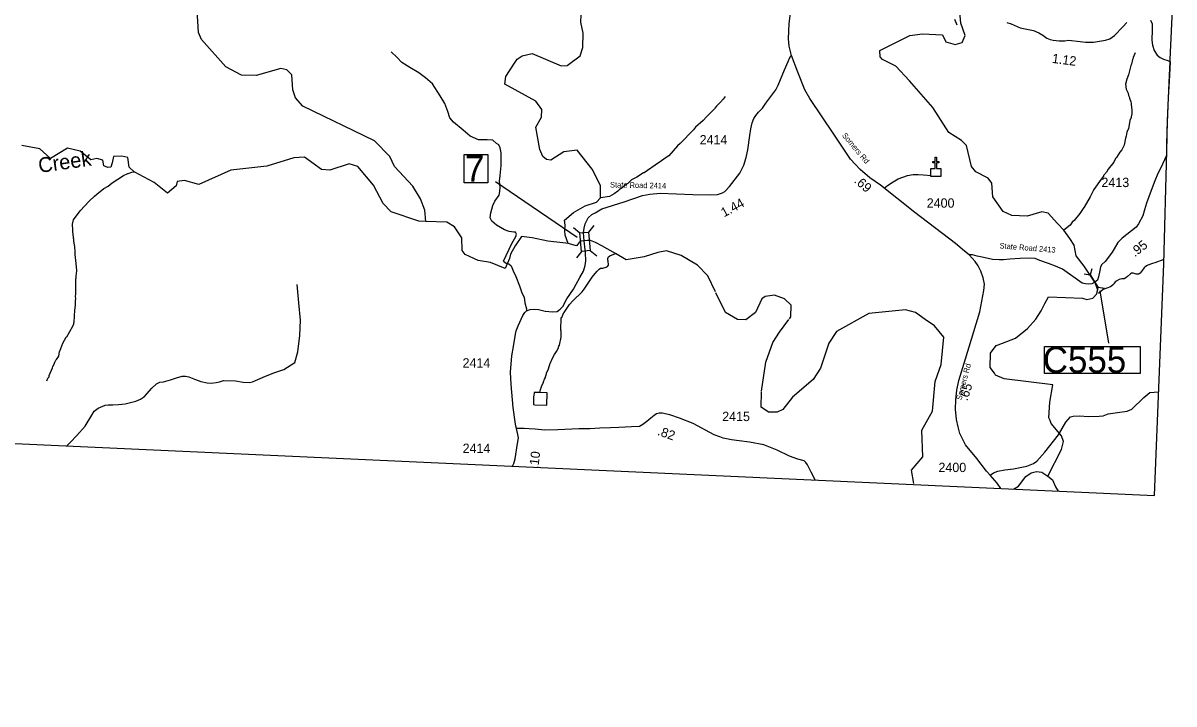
# Model space of a CAD drawing. Extents: x 1248224 to 1454986, y 825081 to 985870.
# Drawn here: x 1428677 to 1444105, y 841646 to 850769 of the extents above; entities that cross this region are included whole.
import ezdxf

# ---------------------------------------------------------------- set-up
doc = ezdxf.new("R2010")
doc.units = 0
for name, color, linetype in [('Exist Boundary Political CountyLine', 7, 'Continuous'), ('Exist Cultural Church CELL', 7, 'Continuous'), ('Exist Hydrographic Creek Single Shore', 7, 'Continuous'), ('Exist Hydrographic Creek Single Shore Label', 7, 'Continuous'), ('Exist Hydrographic Misc Water Feature', 7, 'Continuous'), ('Exist Road Non-System Type 51', 7, 'Continuous'), ('Exist Road Secondary Mileage Hundredths English Label', 7, 'Continuous'), ('Exist Road Secondary Structure Culvert CELL', 7, 'Continuous'), ('Exist Road Secondary Structure Culvert Number Label', 7, 'Continuous'), ('Exist Road Secondary Structure Standard Bridge CELL', 7, 'Continuous'), ('Exist Road Secondary Structure Standard Bridge Number Label', 7, 'Continuous'), ('Exist Road Secondary Type 41 Attributed', 7, 'Continuous'), ('Exist Road Secondary Type 51 Attributed', 7, 'Continuous'), ('Exist Road Secondary Type 51 Label', 7, 'Continuous'), ('Exist Road Secondary Type 51 Number Label', 7, 'Continuous')]:
    doc.layers.add(name, color=color, linetype=linetype)

msp = doc.modelspace()

# ---------------------------------------------------------------- linework, layer by layer
at = {"layer": 'Exist Boundary Political CountyLine'}
for points in [[(1443843, 844440), (1443968, 847544), (1444010, 849050), (1444017, 849459), (1444045, 850071), (1444054, 850248), (1444055, 850279), (1444105, 851335)], [(1400253, 841646), (1416060, 846119), (1423979, 845340), (1425918, 845255), (1443843, 844440)]]:
    msp.add_lwpolyline(points, dxfattribs=at)
at = {"layer": 'Exist Cultural Church CELL'}
msp.add_lwpolyline([(1440847, 848819), (1440904, 848820), (1440904, 848896), (1440872, 848896), (1440872, 848912), (1440904, 848912), (1440904, 848972), (1440920, 848972), (1440920, 848912), (1440952, 848912), (1440952, 848896), (1440920, 848896), (1440920, 848820), (1440978, 848819), (1440978, 848713), (1440847, 848713)], close=True, dxfattribs=at)
at = {"layer": 'Exist Hydrographic Creek Single Shore'}
for points in [[(1443044, 847296), (1442900, 847513), (1442793, 847650), (1442767, 847793), (1442710, 847881), (1442630, 847992), (1442542, 848085), (1442418, 848222), (1442335, 848238), (1442139, 848182), (1441931, 848192), (1441815, 848244), (1441677, 848440), (1441664, 848625), (1441616, 848691), (1441450, 848777), (1441393, 848847), (1441324, 849130), (1441259, 849197), (1441086, 849303), (1440872, 849637), (1440560, 849993), (1440376, 850191), (1440198, 850282), (1440166, 850317), (1440163, 850399), (1440563, 850603), (1440735, 850626), (1441003, 850609), (1441047, 850518), (1441173, 850483), (1441266, 850507), (1441305, 850600), (1441247, 850767), (1441234, 850915)], [(1435984, 847815), (1435946, 847929), (1435938, 847991), (1435943, 848061), (1435935, 848126), (1436054, 848232), (1436214, 848321), (1436365, 848367), (1436416, 848425), (1436419, 848592), (1436307, 848811), (1436103, 849065), (1435928, 849042), (1435750, 848931), (1435692, 848939), (1435643, 848982), (1435603, 849075), (1435551, 849375), (1435628, 849508), (1435630, 849610), (1435549, 849720), (1435136, 849951), (1435147, 850053), (1435257, 850218)], [(1434075, 848111), (1433983, 848113), (1433611, 848239), (1433504, 848349), (1433376, 848595), (1433164, 848848), (1433048, 848884), (1432788, 848797), (1432679, 848806), (1432449, 848971), (1432307, 848964), (1431947, 848853), (1431462, 848797), (1431033, 848606), (1430842, 848659), (1430742, 848644), (1430732, 848586), (1430614, 848489), (1430433, 848634), (1430165, 848775), (1430101, 848838), (1430081, 848966), (1430003, 848987), (1429888, 848979), (1429872, 848898), (1429856, 848840), (1429812, 848835), (1429762, 848855), (1429747, 848933), (1429668, 848952), (1429584, 848936), (1429445, 849050), (1429274, 849094), (1429047, 848954), (1428904, 849085), (1428661, 849126)], [(1435710, 847847), (1435504, 847893), (1435361, 847910), (1435274, 847783), (1435212, 847671), (1435199, 847616), (1435138, 847479), (1434943, 847561), (1434776, 847587), (1434602, 847666), (1434562, 847722), (1434560, 847889), (1434459, 848039), (1434359, 848103), (1434075, 848111)], [(1436201, 847852), (1436158, 847847), (1436131, 847830), (1436096, 847785), (1435984, 847815), (1435954, 847821), (1435710, 847847)], [(1437959, 847168), (1437855, 847382), (1437716, 847526), (1437501, 847655), (1437303, 847718), (1437185, 847694), (1437002, 847636), (1436761, 847598), (1436618, 847682), (1436434, 847784), (1436349, 847830), (1436283, 847856), (1436245, 847856), (1436201, 847852)], [(1441747, 846456), (1441980, 846545), (1442143, 846678), (1442252, 846801), (1442323, 846911), (1442375, 847012), (1442423, 847101), (1442877, 847082), (1442937, 847064), (1443017, 847083), (1443069, 847139), (1443083, 847193), (1443044, 847296)], [(1440618, 844598), (1440587, 844777), (1440737, 844958), (1440724, 845315), (1440870, 845571), (1440903, 845965), (1440984, 846194), (1441022, 846559), (1440895, 846710), (1440770, 846798), (1440638, 846892), (1440506, 846928), (1440013, 846879), (1439583, 846638), (1439480, 846482), (1439365, 846143), (1439270, 845994), (1438990, 845757), (1438862, 845592), (1438786, 845554), (1438670, 845556), (1438571, 845624), (1438576, 845830)], [(1442413, 844700), (1442595, 845054), (1442622, 845162), (1442599, 845238), (1442460, 845404), (1442444, 845442)], [(1441955, 844526), (1442021, 844566), (1442119, 844693), (1442192, 844745), (1442261, 844762), (1442333, 844753), (1442413, 844700), (1442476, 844648), (1442517, 844554), (1442552, 844499)]]:
    msp.add_lwpolyline(points, dxfattribs=at)
at = {"layer": 'Exist Hydrographic Misc Water Feature'}
for points in [[(1434075, 848111), (1434061, 848262), (1434006, 848415), (1433901, 848584), (1433656, 848845), (1433592, 848981), (1433387, 849192), (1432429, 849654), (1432331, 849765), (1432292, 849874), (1432279, 850074), (1432214, 850141), (1432131, 850159), (1431804, 850068), (1431604, 850072), (1431397, 850184), (1431071, 850548), (1431031, 850641), (1431000, 851167), (1430975, 851191), (1430980, 851417)], [(1435973, 850202), (1436145, 850331), (1436180, 850439), (1436184, 850632), (1436153, 850781), (1436159, 850877)], [(1435257, 850218), (1435301, 850283), (1435369, 850330), (1435503, 850361), (1435892, 850195), (1435973, 850202)], [(1443585, 850368), (1443559, 850305), (1443559, 850297), (1443551, 850281), (1443534, 850218), (1443525, 850202), (1443495, 850074), (1443473, 850015), (1443456, 849951), (1443466, 849883), (1443489, 849831), (1443497, 849798), (1443508, 849770), (1443508, 849762), (1443527, 849714), (1443530, 849694), (1443530, 849672), (1443541, 849605), (1443539, 849557), (1443535, 849526), (1443531, 849518), (1443530, 849502), (1443512, 849464), (1443505, 849406), (1443495, 849358), (1443474, 849307), (1443465, 849251), (1443456, 849227), (1443438, 849132), (1443405, 849068), (1443380, 849037), (1443333, 848966), (1443321, 848955), (1443297, 848906), (1443222, 848809), (1443199, 848773), (1443160, 848726), (1443158, 848718), (1443127, 848679), (1443030, 848537), (1442980, 848442), (1442901, 848304), (1442895, 848299), (1442845, 848217), (1442767, 848122), (1442742, 848099), (1442712, 848060), (1442630, 847992)], [(1438087, 849786), (1438060, 849747), (1438043, 849731), (1438039, 849723), (1437978, 849661), (1437974, 849653), (1437949, 849629), (1437945, 849621), (1437894, 849567), (1437837, 849513), (1437796, 849465), (1437692, 849375), (1437663, 849336), (1437485, 849156), (1437449, 849124), (1437334, 848991), (1437283, 848960), (1437218, 848909), (1437194, 848898), (1437001, 848762), (1436993, 848762), (1436905, 848706), (1436834, 848667), (1436782, 848621), (1436766, 848611), (1436709, 848563), (1436674, 848538), (1436652, 848516), (1436603, 848479), (1436538, 848445), (1436416, 848425)], [(1428997, 845975), (1429011, 846013), (1429026, 846031), (1429026, 846047), (1429072, 846150), (1429077, 846166), (1429093, 846197), (1429104, 846227), (1429116, 846251), (1429127, 846261), (1429156, 846308), (1429165, 846368), (1429170, 846371), (1429213, 846479), (1429257, 846560), (1429263, 846566), (1429344, 846708), (1429357, 846740), (1429357, 846756), (1429361, 846763), (1429373, 846923), (1429382, 846987), (1429381, 847043), (1429384, 847083), (1429380, 847099), (1429384, 847147), (1429386, 847341), (1429390, 847355), (1429391, 847387), (1429395, 847403), (1429398, 847459), (1429387, 847587), (1429377, 847667), (1429374, 847731), (1429370, 847747), (1429371, 847779), (1429367, 847787), (1429364, 847827), (1429360, 847836), (1429357, 847876), (1429353, 847884), (1429351, 847948), (1429347, 847956), (1429344, 847996), (1429340, 848073), (1429355, 848132), (1429441, 848252), (1429564, 848381), (1429637, 848451), (1429667, 848474), (1429759, 848551), (1429817, 848585), (1429873, 848628), (1430023, 848725), (1430080, 848752), (1430088, 848751), (1430136, 848770), (1430165, 848775)], [(1435604, 845817), (1435615, 845861), (1435628, 845893), (1435628, 845901), (1435653, 845956), (1435654, 845964), (1435666, 845996), (1435679, 846019), (1435679, 846027), (1435696, 846067), (1435696, 846079), (1435721, 846135), (1435743, 846210), (1435748, 846215), (1435768, 846269), (1435801, 846329), (1435830, 846368), (1435851, 846408), (1435860, 846439), (1435868, 846455), (1435890, 846559), (1435892, 846639), (1435888, 846655), (1435892, 846823), (1435898, 846825), (1435925, 846890), (1435930, 846893), (1436004, 846998), (1436045, 847045), (1436173, 847169), (1436200, 847202), (1436307, 847366), (1436369, 847442), (1436402, 847473), (1436418, 847483), (1436450, 847486), (1436496, 847497), (1436512, 847509), (1436523, 847525), (1436520, 847581), (1436516, 847589), (1436517, 847613), (1436521, 847627), (1436525, 847635), (1436541, 847648), (1436618, 847682)], [(1443970, 847600), (1443848, 847554), (1443816, 847547), (1443754, 847527), (1443736, 847517), (1443705, 847490), (1443652, 847419), (1443637, 847407), (1443629, 847403), (1443597, 847404), (1443558, 847417), (1443534, 847417), (1443521, 847410), (1443483, 847371), (1443460, 847355), (1443436, 847344), (1443404, 847340), (1443372, 847331), (1443339, 847316), (1443323, 847306), (1443301, 847283), (1443292, 847267), (1443254, 847236), (1443157, 847198), (1443127, 847178), (1443094, 847144)], [(1438950, 846806), (1438970, 846833), (1438973, 846990), (1438883, 847075), (1438750, 847121), (1438625, 847107), (1438582, 847075), (1438495, 846893), (1438368, 846793), (1438252, 846796), (1438095, 846891), (1437965, 847156)], [(1438577, 845838), (1438632, 846224), (1438729, 846487), (1438815, 846627), (1438943, 846797)], [(1441698, 846076), (1441641, 846156), (1441645, 846347), (1441722, 846447), (1441747, 846456)], [(1442479, 845923), (1441830, 846001), (1441714, 846053), (1441698, 846076)], [(1442444, 845442), (1442428, 845481), (1442441, 845690), (1442479, 845923)], [(1435604, 845817), (1435590, 845817), (1435529, 845819), (1435526, 845775), (1435521, 845767), (1435519, 845657), (1435539, 845655), (1435697, 845651), (1435703, 845813), (1435604, 845817)]]:
    msp.add_lwpolyline(points, dxfattribs=at)
at = {"layer": 'Exist Road Non-System Type 51'}
for points in [[(1435117, 847579), (1435228, 847815), (1435281, 847910), (1435294, 847939), (1435278, 847965), (1435257, 847968), (1435194, 847978), (1435130, 847997), (1435025, 848060), (1434961, 848113), (1434940, 848158), (1434948, 848227), (1434974, 848325), (1435003, 848383), (1435059, 848462), (1435069, 848512), (1435072, 848571), (1435064, 848650), (1435072, 848724), (1435088, 848862), (1435085, 849028), (1435075, 849095), (1435054, 849137), (1435025, 849155), (1434973, 849200), (1434898, 849204), (1434784, 849204), (1434670, 849254), (1434578, 849332), (1434446, 849442), (1434400, 849499), (1434371, 849585), (1434332, 849692), (1434269, 849792), (1434168, 849952), (1434072, 850034), (1433983, 850103), (1433862, 850171), (1433755, 850239), (1433688, 850310), (1433610, 850383)], [(1440220, 848557), (1440265, 848594), (1440340, 848641), (1440408, 848680), (1440469, 848705), (1440535, 848725), (1440610, 848740), (1440674, 848741), (1440748, 848737), (1440848, 848725)], [(1435117, 847579), (1435154, 847552), (1435191, 847541), (1435220, 847517), (1435246, 847448), (1435281, 847372), (1435334, 847248), (1435365, 847155), (1435394, 847097), (1435402, 847020), (1435426, 846941), (1435427, 846911)], [(1432319, 846222), (1432363, 846366), (1432387, 846583), (1432398, 846786), (1432374, 847019), (1432350, 847267)], [(1431752, 845962), (1431927, 846040), (1432054, 846088), (1432174, 846129), (1432319, 846222)], [(1429263, 845103), (1429312, 845152), (1429399, 845244), (1429512, 845370), (1429600, 845517), (1429632, 845569), (1429683, 845607), (1429745, 845638), (1429779, 845650), (1429818, 845654), (1429879, 845656), (1429955, 845660), (1430047, 845668), (1430191, 845702), (1430252, 845729), (1430305, 845764), (1430402, 845875), (1430465, 845933), (1430512, 845956), (1430562, 845963), (1430656, 845991), (1430736, 846016), (1430810, 846036), (1430853, 846037), (1430901, 846028), (1430990, 845994), (1431061, 845965), (1431145, 845947), (1431199, 845943), (1431264, 845951), (1431313, 845964), (1431364, 845980), (1431525, 845976), (1431628, 845956), (1431713, 845952), (1431752, 845962)], [(1441641, 844712), (1441687, 844741), (1441745, 844763), (1441839, 844781), (1441953, 844797), (1442132, 844833), (1442222, 844867), (1442267, 844899), (1442372, 845018), (1442558, 845250), (1442656, 845420), (1442717, 845491), (1442754, 845502), (1442836, 845505), (1442964, 845497), (1443101, 845502), (1443157, 845506), (1443222, 845533), (1443350, 845553), (1443478, 845571), (1443538, 845596), (1443701, 845752), (1443783, 845820), (1443899, 845828)]]:
    msp.add_lwpolyline(points, dxfattribs=at)
at = {"layer": 'Exist Road Secondary Structure Culvert CELL'}
for p, q in [((1441200, 850739), (1441168, 850816)), ((1443003, 847475), (1442983, 847394)), ((1442901, 847410), (1442983, 847394)), ((1442983, 847394), (1443090, 847227)), ((1443070, 847146), (1443090, 847227)), ((1443172, 847212), (1443090, 847227))]:
    msp.add_line(p, q, dxfattribs=at)
at = {"layer": 'Exist Road Secondary Structure Culvert Number Label'}
msp.add_line((1443113, 847182), (1443226, 846480), dxfattribs=at)
msp.add_lwpolyline([(1442368, 846437), (1443651, 846437), (1443651, 846072), (1442368, 846072)], close=True, dxfattribs=at)
at = {"layer": 'Exist Road Secondary Structure Standard Bridge CELL'}
for p, q in [((1436054, 848029), (1436141, 847957)), ((1436328, 848056), (1436256, 847968)), ((1436167, 847711), (1436095, 847623)), ((1436280, 847722), (1436367, 847650))]:
    msp.add_line(p, q, dxfattribs=at)
msp.add_lwpolyline([(1436256, 847968), (1436280, 847722), (1436165, 847710), (1436141, 847957)], close=True, dxfattribs=at)
at = {"layer": 'Exist Road Secondary Structure Standard Bridge Number Label'}
msp.add_line((1436107, 847897), (1435011, 848642), dxfattribs=at)
msp.add_lwpolyline([(1434589, 849007), (1434906, 849007), (1434906, 848628), (1434589, 848628)], close=True, dxfattribs=at)
at = {"layer": 'Exist Road Secondary Type 41 Attributed'}
for points in [[(1436345, 848228), (1436435, 848279), (1436734, 848373), (1436980, 848459), (1437077, 848476), (1437217, 848491), (1437654, 848471), (1437896, 848465), (1437984, 848473), (1438052, 848494), (1438085, 848511), (1438146, 848578), (1438284, 848757), (1438337, 848863), (1438372, 848966), (1438391, 849071), (1438418, 849263), (1438434, 849352), (1438450, 849431), (1438475, 849491), (1438502, 849531), (1438534, 849575), (1438588, 849626), (1438635, 849697), (1438770, 849876), (1438800, 849938), (1438886, 850141), (1438932, 850255), (1438954, 850309), (1438979, 850335)], [(1435292, 845337), (1435283, 845366), (1435275, 845425), (1435249, 845619), (1435219, 845925), (1435210, 846092), (1435231, 846311), (1435253, 846434), (1435277, 846601), (1435289, 846647), (1435314, 846711), (1435377, 846850), (1435403, 846892), (1435427, 846911), (1435477, 846932), (1435533, 846936), (1435588, 846929), (1435678, 846909), (1435777, 846901), (1435835, 846906), (1435875, 846937), (1435911, 846971), (1435966, 847072), (1436054, 847202), (1436093, 847270), (1436142, 847358)], [(1439295, 844647), (1439241, 844751), (1439194, 844848), (1439170, 844880), (1439146, 844902), (1439064, 844927), (1438953, 844967), (1438785, 845047), (1438607, 845117), (1438414, 845153), (1438277, 845170), (1438173, 845184), (1438062, 845208), (1438017, 845224), (1437940, 845253), (1437659, 845404), (1437475, 845475), (1437349, 845520), (1437243, 845540), (1437204, 845544), (1437167, 845534), (1437137, 845510), (1437094, 845477), (1437037, 845431), (1436987, 845392), (1436942, 845365), (1436833, 845358), (1436664, 845352), (1436551, 845346), (1436411, 845342), (1436273, 845334), (1436128, 845334), (1435846, 845317), (1435668, 845315), (1435540, 845327), (1435461, 845334), (1435394, 845335), (1435292, 845337)], [(1435240, 844831), (1435258, 844870), (1435274, 844932), (1435306, 845135), (1435318, 845214), (1435310, 845258), (1435292, 845337)]]:
    msp.add_lwpolyline(points, dxfattribs=at)
at = {"layer": 'Exist Road Secondary Type 51 Attributed'}
for points in [[(1438979, 850335), (1438947, 850458), (1438938, 850555), (1438945, 850762), (1438968, 850938), (1438999, 851094), (1439037, 851218), (1439099, 851425), (1439174, 851629), (1439261, 851858)], [(1441863, 850777), (1441923, 850758), (1442041, 850703), (1442108, 850691), (1442224, 850668), (1442293, 850639), (1442347, 850608), (1442402, 850568), (1442445, 850546), (1442487, 850537), (1442566, 850532), (1442642, 850532), (1442692, 850537), (1442847, 850521), (1442918, 850511), (1443027, 850513), (1443189, 850537), (1443243, 850556), (1443307, 850601), (1443419, 850720), (1443471, 850777)], [(1443789, 850806), (1443812, 850759), (1443814, 850678), (1443809, 850540), (1443816, 850471), (1443840, 850400), (1443881, 850336), (1443918, 850305), (1443966, 850284), (1444023, 850267), (1444054, 850248)], [(1441358, 847663), (1441295, 847711), (1441175, 847814), (1440633, 848229), (1440169, 848595), (1440027, 848696), (1439900, 848806), (1439771, 848946), (1439544, 849278), (1439224, 849756), (1439156, 849875), (1439062, 850112), (1438979, 850335)], [(1444054, 850248), (1444045, 850071), (1444025, 849770), (1444011, 849326), (1444006, 849126), (1444004, 849014), (1443999, 848985), (1443930, 848831), (1443888, 848755), (1443847, 848655), (1443786, 848491), (1443736, 848354), (1443710, 848266), (1443688, 848186), (1443629, 848079), (1443596, 848035), (1443537, 847985), (1443409, 847885), (1443352, 847828), (1443304, 847745), (1443276, 847700), (1443212, 847614), (1443181, 847573), (1443136, 847535), (1443122, 847504), (1443110, 847452), (1443095, 847369), (1443080, 847324), (1443044, 847296)], [(1436201, 847852), (1436192, 847956), (1436199, 848021), (1436213, 848079), (1436254, 848157), (1436303, 848205), (1436345, 848228)], [(1436142, 847358), (1436192, 847445), (1436200, 847476), (1436213, 847519), (1436222, 847585), (1436216, 847688), (1436201, 847852)], [(1441785, 844534), (1441733, 844604), (1441641, 844712), (1441594, 844765), (1441463, 844936), (1441309, 845118), (1441235, 845272), (1441213, 845361), (1441189, 845457), (1441176, 845595), (1441183, 845722), (1441192, 845851), (1441219, 845981), (1441311, 846271), (1441502, 846901), (1441558, 847184), (1441567, 847270), (1441548, 847357), (1441515, 847446), (1441478, 847517), (1441441, 847572), (1441358, 847663)], [(1443044, 847296), (1443002, 847276), (1442958, 847271), (1442917, 847273), (1442873, 847286), (1442610, 847473), (1442517, 847511), (1442424, 847547), (1442308, 847587), (1442244, 847613), (1442187, 847618), (1442042, 847613), (1441904, 847606), (1441821, 847597), (1441764, 847597), (1441674, 847601), (1441534, 847630), (1441467, 847644), (1441403, 847663), (1441358, 847663)]]:
    msp.add_lwpolyline(points, dxfattribs=at)

# ---------------------------------------------------------------- texts
at = {"layer": 'Exist Hydrographic Creek Single Shore Label'}
msp.add_text('Creek', height=200, rotation=8.0517, dxfattribs=at).set_placement((1428896, 848760))
at = {"layer": 'Exist Road Secondary Mileage Hundredths English Label'}
for s, rotation, p in [('1.12', 352.6102, (1442465, 850236)), ('.69', 319.0365, (1439809, 848641)), ('1.44', 28.432, (1438073, 848164)), ('.95', 37.8985, (1443580, 847630)), ('.65', 72.3137, (1441335, 845699)), ('.82', 340.2246, (1437172, 845254)), ('.10', 82.9737, (1435583, 844793))]:
    msp.add_text(s, height=125, rotation=rotation, dxfattribs=at).set_placement(p)
at = {"layer": 'Exist Road Secondary Structure Culvert Number Label'}
msp.add_text('C555', height=350, dxfattribs=at).set_placement((1442346, 846082))
at = {"layer": 'Exist Road Secondary Structure Standard Bridge Number Label'}
msp.add_text('7', height=350, dxfattribs=at).set_placement((1434602, 848645))
at = {"layer": 'Exist Road Secondary Type 51 Label'}
for s, rotation, p in [('Somers Rd', 310.0851, (1439650, 849260)), ('State Road 2414', 358.8795, (1436545, 848566)), ('State Road 2413', 355.5001, (1441765, 847750)), ('Somers Rd', 75.151, (1441256, 845711))]:
    msp.add_text(s, height=75, rotation=rotation, dxfattribs=at).set_placement(p)
at = {"layer": 'Exist Road Secondary Type 51 Number Label'}
for s, p in [('2414', (1437747, 849143)), ('2413', (1443133, 848571)), ('2400', (1440791, 848295)), ('2414', (1434569, 846153)), ('2415', (1438049, 845436)), ('2414', (1434570, 845009)), ('2400', (1440948, 844753))]:
    msp.add_text(s, height=125, dxfattribs=at).set_placement(p)

doc.saveas('drawing.dxf')
